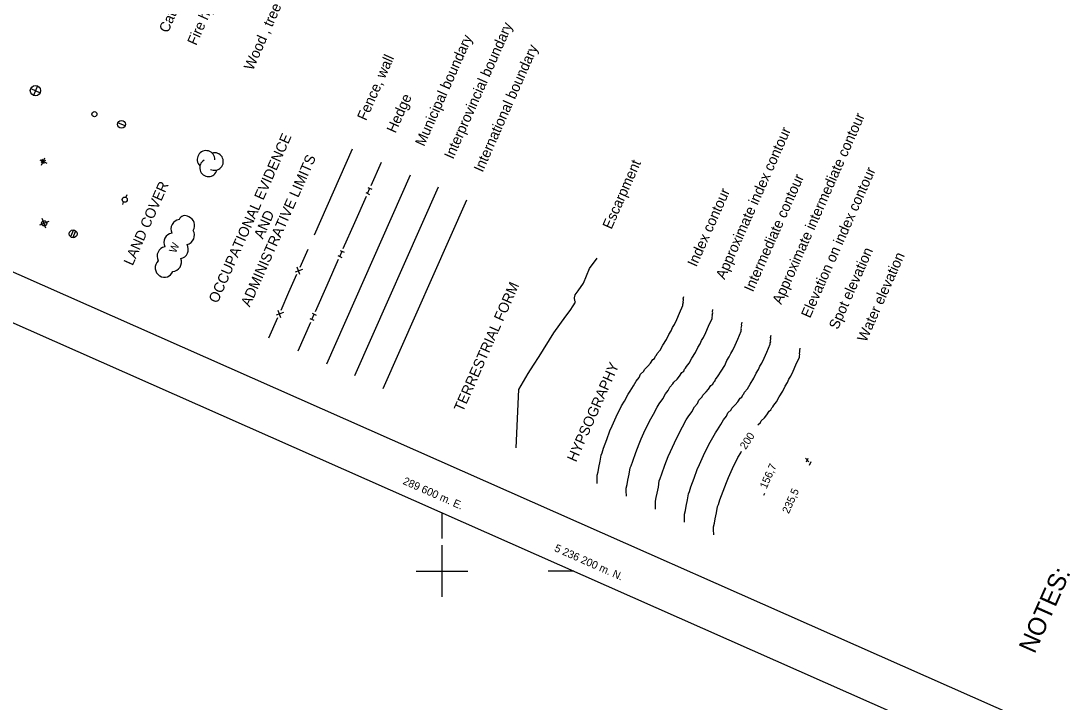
# Model space of a CAD drawing. Extents: x 287698 to 290158, y 5234163 to 5237182.
# Drawn here: x 289436.8 to 289843.8, y 5236148.9 to 5236413.1 of the extents above; entities that cross this region are included whole.
import ezdxf

# ---------------------------------------------------------------- set-up
doc = ezdxf.new("R2010")
doc.units = 0
for name, color, linetype in [('Niveau 1', 7, 'Continuous'), ('Niveau 2', 7, 'Continuous'), ('Niveau 21', 7, 'Continuous'), ('Niveau 3', 7, 'Continuous'), ('Niveau 34', 7, 'Continuous'), ('Niveau 36', 7, 'Continuous'), ('Niveau 37', 7, 'Continuous'), ('Niveau 41', 7, 'Continuous'), ('Niveau 44', 7, 'Continuous'), ('Niveau 60', 7, 'Continuous'), ('Niveau 61', 7, 'Continuous'), ('Niveau 62', 7, 'Continuous'), ('Niveau 63', 7, 'Continuous')]:
    doc.layers.add(name, color=color, linetype=linetype)

msp = doc.modelspace()

# ---------------------------------------------------------------- linework, layer by layer
at = {"layer": 'Niveau 1'}
for points in [[(289660.22, 5236233.95), (289660.18, 5236236.02), (289660.16, 5236237.08), (289660.54, 5236238.47), (289660.81, 5236240.16), (289661.34, 5236242.51), (289661.7, 5236244.94), (289662.08, 5236245.81), (289662.64, 5236247.62), (289663.89, 5236250.97), (289665.12, 5236254.31), (289665.98, 5236256.25), (289667.52, 5236259.72), (289669.63, 5236263.96), (289670.7, 5236265.82), (289672.15, 5236268.55), (289672.92, 5236269.75), (289674.28, 5236271.73), (289675.35, 5236273.6), (289676.44, 5236274.93), (289677.01, 5236276.23), (289678.29, 5236277.48), (289678.57, 5236278.12), (289679.85, 5236279.37), (289680.83, 5236280.49), (289681.72, 5236281.91), (289682.41, 5236282.39), (289682.79, 5236283.25), (289683.19, 5236283.6), (289683.48, 5236284.24), (289684.55, 5236285.59), (289685.61, 5236287.45), (289687.07, 5236289.65), (289687.93, 5236291.6), (289688.82, 5236293.01), (289689.4, 5236294.3), (289690.17, 5236295.52), (289691.03, 5236297.47), (289692.09, 5236299.85), (289693.43, 5236302.89), (289693.42, 5236303.41), (289693.61, 5236303.83), (289693.49, 5236304.15), (289693.67, 5236305.1), (289693.56, 5236305.41), (289693.75, 5236306.38)], [(289671.5, 5236228.95), (289671.46, 5236231.03), (289671.45, 5236232.08), (289671.82, 5236233.47), (289672.09, 5236235.17), (289672.62, 5236237.52), (289672.98, 5236239.94), (289673.37, 5236240.82), (289673.93, 5236242.62), (289675.17, 5236245.97), (289676.41, 5236249.31), (289677.26, 5236251.25), (289678.81, 5236254.73), (289680.91, 5236258.95), (289681.98, 5236260.82), (289683.43, 5236263.55), (289684.2, 5236264.76), (289685.57, 5236266.75), (289686.63, 5236268.6), (289687.72, 5236269.94), (289688.3, 5236271.23), (289689.56, 5236272.49), (289689.86, 5236273.13), (289691.13, 5236274.38), (289692.11, 5236275.5), (289692.99, 5236276.92), (289693.7, 5236277.41), (289694.07, 5236278.26), (289694.46, 5236278.61), (289694.75, 5236279.25), (289695.83, 5236280.59), (289696.9, 5236282.45), (289698.35, 5236284.65), (289699.21, 5236286.59), (289700.1, 5236288.01), (289700.67, 5236289.31), (289701.45, 5236290.52), (289702.31, 5236292.47), (289703.37, 5236294.86), (289704.71, 5236297.89), (289704.71, 5236298.42), (289704.89, 5236298.84), (289704.77, 5236299.16), (289704.95, 5236300.1), (289704.85, 5236300.41), (289705.04, 5236301.39)], [(289722.5, 5236256.6), (289723.43, 5236257.5), (289723.71, 5236258.14), (289724.98, 5236259.39), (289725.96, 5236260.51), (289726.85, 5236261.93), (289727.55, 5236262.42), (289727.92, 5236263.28), (289728.32, 5236263.62), (289728.6, 5236264.26), (289729.68, 5236265.6), (289730.75, 5236267.47), (289732.2, 5236269.67), (289733.06, 5236271.61), (289733.95, 5236273.03), (289734.53, 5236274.33), (289735.3, 5236275.54), (289736.17, 5236277.49), (289737.22, 5236279.87), (289738.56, 5236282.91), (289738.56, 5236283.43), (289738.74, 5236283.85), (289738.62, 5236284.17), (289738.79, 5236285.12), (289738.7, 5236285.43), (289738.89, 5236286.39)], [(289705.36, 5236213.97), (289705.31, 5236216.04), (289705.3, 5236217.1), (289705.67, 5236218.49), (289705.94, 5236220.17), (289706.47, 5236222.52), (289706.83, 5236224.95), (289707.22, 5236225.83), (289707.78, 5236227.64), (289709.02, 5236230.98), (289710.26, 5236234.33), (289711.11, 5236236.26), (289712.65, 5236239.74), (289714.76, 5236243.97), (289715.82, 5236245.84), (289716.12, 5236246.38)]]:
    msp.add_lwpolyline(points, dxfattribs=at)
at = {"layer": 'Niveau 2'}
for points in [[(289682.79, 5236223.96), (289682.74, 5236226.03), (289682.73, 5236227.09), (289683.1, 5236228.48), (289683.37, 5236230.17), (289683.91, 5236232.52), (289684.26, 5236234.94), (289684.65, 5236235.82), (289685.21, 5236237.63), (289686.45, 5236240.97), (289687.69, 5236244.32), (289688.55, 5236246.26), (289690.09, 5236249.73), (289692.2, 5236253.96), (289693.26, 5236255.82), (289694.71, 5236258.55), (289695.49, 5236259.76), (289696.85, 5236261.74), (289697.91, 5236263.61), (289699.01, 5236264.94), (289699.58, 5236266.24), (289700.86, 5236267.49), (289701.14, 5236268.14), (289702.42, 5236269.38), (289703.39, 5236270.5), (289704.28, 5236271.92), (289704.98, 5236272.4), (289705.36, 5236273.26), (289705.75, 5236273.61), (289706.04, 5236274.26), (289707.11, 5236275.59), (289708.18, 5236277.46), (289709.63, 5236279.66), (289710.49, 5236281.6), (289711.38, 5236283.02), (289711.96, 5236284.32), (289712.73, 5236285.53), (289713.6, 5236287.48), (289714.66, 5236289.87), (289716, 5236292.9), (289715.99, 5236293.42), (289716.18, 5236293.84), (289716.05, 5236294.16), (289716.23, 5236295.11), (289716.13, 5236295.42), (289716.32, 5236296.38)], [(289694.08, 5236218.97), (289694.03, 5236221.04), (289694.01, 5236222.09), (289694.39, 5236223.48), (289694.66, 5236225.18), (289695.19, 5236227.52), (289695.54, 5236229.95), (289695.93, 5236230.82), (289696.49, 5236232.63), (289697.73, 5236235.98), (289698.97, 5236239.32), (289699.84, 5236241.27), (289701.37, 5236244.74), (289703.48, 5236248.96), (289704.55, 5236250.83), (289706, 5236253.56), (289706.77, 5236254.77), (289708.13, 5236256.75), (289709.2, 5236258.61), (289710.29, 5236259.95), (289710.87, 5236261.24), (289712.14, 5236262.49), (289712.42, 5236263.13), (289713.7, 5236264.39), (289714.68, 5236265.51), (289715.57, 5236266.93), (289716.26, 5236267.41), (289716.64, 5236268.27), (289717.04, 5236268.62), (289717.32, 5236269.26), (289718.4, 5236270.6), (289719.46, 5236272.46), (289720.92, 5236274.66), (289721.78, 5236276.6), (289722.67, 5236278.02), (289723.24, 5236279.32), (289724.02, 5236280.53), (289724.88, 5236282.49), (289725.94, 5236284.86), (289727.28, 5236287.9), (289727.27, 5236288.42), (289727.46, 5236288.84), (289727.34, 5236289.17), (289727.52, 5236290.11), (289727.4, 5236290.43), (289727.6, 5236291.39)]]:
    msp.add_lwpolyline(points, dxfattribs=at)
at = {"layer": 'Niveau 21'}
for p, q in [((289444.06, 5236359.27), (289446.8, 5236358.05)), ((289444.82, 5236357.29), (289446.04, 5236360.03)), ((289445.8, 5236357.71), (289445.07, 5236359.58)), ((289446.36, 5236359.04), (289444.5, 5236358.28))]:
    msp.add_line(p, q, dxfattribs=at)
at = {"layer": 'Niveau 3'}
for p, q in [((289740.94, 5236243.7), (289742.25, 5236242.32)), ((289741.3, 5236242.3), (289741.93, 5236243.72)), ((289742.48, 5236241.01), (289743.13, 5236242.47)), ((289724.79, 5236229.42), (289725.13, 5236230.14))]:
    msp.add_line(p, q, dxfattribs=at)
at = {"layer": 'Niveau 34'}
for p, q in [((289443.23, 5236387.94), (289441.61, 5236384.28)), ((289440.59, 5236386.92), (289444.25, 5236385.3))]:
    msp.add_line(p, q, dxfattribs=at)
msp.add_circle((289442.42, 5236386.12), 2, dxfattribs=at)
at = {"layer": 'Niveau 36'}
for p, q in [((289477.16, 5236372.48), (289474.42, 5236373.7)), ((289476.24, 5236342.07), (289476.62, 5236342.99)), ((289477.84, 5236345.74), (289477.43, 5236344.82)), ((289447.65, 5236335.43), (289443.93, 5236334)), ((289446.51, 5236332.85), (289445.07, 5236336.57)), ((289457.18, 5236332.15), (289456.01, 5236329.5)), ((289456.86, 5236329.15), (289458.03, 5236331.8))]:
    msp.add_line(p, q, dxfattribs=at)
for centre, radius in [((289465.27, 5236377.01), 1), ((289475.78, 5236373.09), 1.5), ((289477.03, 5236343.9), 1), ((289445.78, 5236334.72), 1), ((289457.03, 5236330.65), 1.52)]:
    msp.add_circle(centre, radius, dxfattribs=at)
at = {"layer": 'Niveau 37'}
for points in [[(289565.25, 5236363.47), (289550.49, 5236330.12)], [(289572.53, 5236349.31), (289576.58, 5236358.45)], [(289571.19, 5236346.26), (289572.08, 5236348.28)], [(289571.31, 5236348.62), (289572.84, 5236347.95)], [(289566.23, 5236335.08), (289570.73, 5236345.24)], [(289570.43, 5236346.6), (289571.95, 5236345.92)], [(289561.74, 5236324.93), (289566.23, 5236335.08)], [(289545.01, 5236317.75), (289548.09, 5236324.71)], [(289560.39, 5236321.88), (289561.29, 5236323.92)], [(289560.53, 5236324.24), (289562.05, 5236323.58)], [(289555.45, 5236310.71), (289559.94, 5236320.86)], [(289559.63, 5236322.21), (289561.16, 5236321.54)], [(289628.73, 5236247.68), (289629.79, 5236270.32), (289633.48, 5236276.47), (289635.43, 5236279.75), (289637.66, 5236283.15), (289643.4, 5236292.27), (289647.97, 5236298.8), (289649.65, 5236300.9), (289650.92, 5236302.69), (289651.79, 5236304.11), (289651.56, 5236304.71), (289651.34, 5236305.86), (289651.62, 5236307.03), (289652.8, 5236308.58), (289654.84, 5236311.55), (289657.14, 5236317.27), (289660.19, 5236321.24)], [(289540.7, 5236308.02), (289543.78, 5236314.97)], [(289545.94, 5236316.87), (289543.1, 5236315.76)], [(289544.93, 5236314.87), (289543.83, 5236317.72)], [(289550.95, 5236300.54), (289555.45, 5236310.71)], [(289537.62, 5236301.06), (289540.7, 5236308.02)], [(289532.87, 5236290.32), (289536.39, 5236298.28)], [(289538.55, 5236300.2), (289535.7, 5236299.09)], [(289537.6, 5236298.09), (289536.49, 5236300.94)], [(289549.6, 5236297.5), (289550.5, 5236299.53)], [(289549.74, 5236299.86), (289551.26, 5236299.19)], [(289544.2, 5236285.3), (289549.15, 5236296.48)], [(289548.83, 5236297.83), (289550.35, 5236297.15)]]:
    msp.add_lwpolyline(points, dxfattribs=at)
at = {"layer": 'Niveau 41'}
for points in [[(289555.44, 5236280.33), (289587.82, 5236353.48)], [(289566.26, 5236275.77), (289598.64, 5236348.92)], [(289577.24, 5236270.68), (289609.62, 5236343.84)]]:
    msp.add_lwpolyline(points, dxfattribs=at)
at = {"layer": 'Niveau 44'}
for centre, radius, start, end in [((289508.54, 5236359.48), 3.4, 358.3167, 225.7738), ((289509.49, 5236356.24), 3.4, 120.1629, 345.8515), ((289511.84, 5236358.66), 3.4, 242.9844, 105.6688), ((289498.66, 5236332.49), 3.73, 98.1254, 204.3856), ((289500.35, 5236335.29), 2.4, 51.8973, 158.1575), ((289500.74, 5236333.94), 3.41, 325.0009, 71.2611), ((289495.9, 5236327.28), 3.73, 99.9297, 206.1899), ((289500.32, 5236330.09), 3.73, 284.1338, 30.394), ((289493.32, 5236321.98), 3.73, 101.8513, 208.1114), ((289497.96, 5236324.68), 3.73, 282.5893, 28.8495), ((289492.55, 5236317.49), 3.72, 132.6602, 238.9204), ((289495.33, 5236319.7), 3.69, 275.0396, 21.2997), ((289492.47, 5236317.21), 3.4, 237.831, 339.5902)]:
    msp.add_arc(centre, radius, start, end, dxfattribs=at)
at = {"layer": 'Niveau 60'}
msp.add_lwpolyline([(289923.28, 5236099.2), (290125.68, 5236556.41), (288772.23, 5237155.56), (288569.83, 5236698.34), (289923.28, 5236099.2)], dxfattribs=at)
msp.add_lwpolyline([(289077.96, 5234189.73), (287724.51, 5234788.9), (288562.53, 5236681.9), (289915.99, 5236082.74)], close=True, dxfattribs=at)
at = {"layer": 'Niveau 61'}
for p, q in [((289600, 5236222.62), (289600, 5236212.62)), ((289651.11, 5236200), (289641.11, 5236200))]:
    msp.add_line(p, q, dxfattribs=at)
for points in [[(289600, 5236210), (289600, 5236200), (289600, 5236190)], [(289590, 5236200), (289600, 5236200), (289610, 5236200)]]:
    msp.add_lwpolyline(points, dxfattribs=at)

# ---------------------------------------------------------------- texts
at = {"layer": 'Niveau 1'}
msp.add_text('200', height=3, rotation=57.0305, dxfattribs=at).set_placement((289717.74, 5236246.84))
at = {"layer": 'Niveau 3'}
for s, p in [('156,7', (289725.79, 5236231.6)), ('  235,5', (289733.55, 5236219.95))]:
    msp.add_text(s, height=3, rotation=66.1212, dxfattribs=at).set_placement(p)
at = {"layer": 'Niveau 44'}
msp.add_text('W', height=3, rotation=66.8213, dxfattribs=at).set_placement((289496.84, 5236322.93))
at = {"layer": 'Niveau 61'}
for s, p in [('289 600 m. E.', (289584.59, 5236233.82)), ('5 236 200 m. N.', (289643.34, 5236207.81))]:
    msp.add_text(s, height=3, rotation=336.1216, dxfattribs=at).set_placement(p)
at = {"layer": 'Niveau 62'}
msp.add_text('NOTES:', height=7, rotation=66.1043, dxfattribs=at).set_placement((289829.74, 5236167.65))
at = {"layer": 'Niveau 63'}
for s, p in [('Catch basin , manhole', (289493.78, 5236408.23)), ('Fire hydrant', (289504.75, 5236403.38)), ('Wood , tree', (289526.69, 5236393.66)), ('Interprovincial boundary', (289604.33, 5236359.29)), ('Municipal boundary', (289593.08, 5236364.27)), ('International boundary', (289615.76, 5236354.23)), ('Fence, wall', (289570.59, 5236374.23)), ('Hedge', (289582, 5236369.39)), ('Approximate intermediate contour', (289731.52, 5236302.99)), ('Approximate index contour', (289709.58, 5236312.71)), ('OCCUPATIONAL EVIDENCE', (289513.02, 5236303.48)), ('ADMINISTRATIVE LIMITS', (289525.5, 5236302.05)), ('Escarpment', (289665.69, 5236332.14)), ('Elevation on index contour', (289742.68, 5236297.72)), ('Intermediate contour', (289720.55, 5236307.85)), ('LAND COVER', (289480.1, 5236318.05)), ('Index contour', (289698.61, 5236317.57)), ('AND', (289530.58, 5236328.33)), ('Spot elevation', (289753.47, 5236293.28)), ('Water elevation', (289764.44, 5236288.42)), ('TERRESTRIAL FORM', (289608.11, 5236261.38)), ('HYPSOGRAPHY', (289652.01, 5236241.95))]:
    msp.add_text(s, height=4, rotation=66.1043, dxfattribs=at).set_placement(p)

doc.saveas('drawing.dxf')
